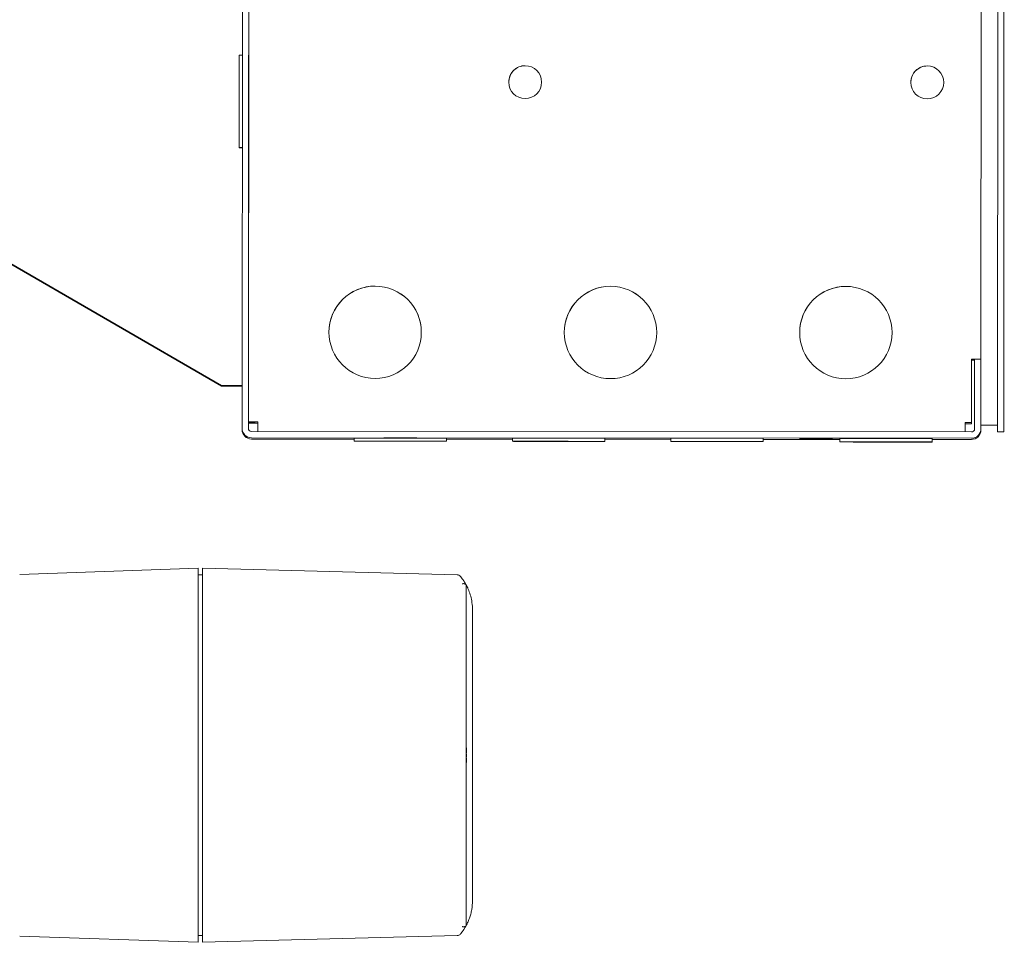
# Model space of a CAD drawing. Header units: inches. Extents: x 1 to 669, y 0 to 417.
# Tile 303 of 317: x 614.11 to 623.44, y 249.74 to 258.48. Entities that reach past the tile are written whole.
import ezdxf

# ---------------------------------------------------------------- set-up
doc = ezdxf.new("R2010")
doc.units = ezdxf.units.IN
doc.header["$LTSCALE"] = 12
doc.header["$MEASUREMENT"] = 0
doc.layers.add('X', color=1, linetype='CONTINUOUS')

msp = doc.modelspace()

# ---------------------------------------------------------------- linework, layer by layer
at = {"layer": 'X', "lineweight": 0}
for p, q in [((616.21664, 254.60712), (616.22239, 263.42752)), ((616.27644, 254.60708), (616.28219, 263.42748)), ((616.28235, 263.3674), (616.27668, 254.66701)), ((623.37287, 254.5739), (623.37866, 263.4489)), ((623.43267, 254.57387), (623.43846, 263.44886)), ((623.43816, 262.98011), (623.43298, 255.04262)), ((623.21707, 255.26276), (623.22196, 262.76268)), ((616.27971, 259.61422), (616.27806, 257.08588)), ((616.02241, 255.01288), (610.58446, 258.15721)), ((616.02241, 255.01276), (610.58446, 258.1571)), ((616.21895, 258.141), (616.18895, 258.14101)), ((616.21837, 257.266), (616.18838, 257.26602)), ((616.21837, 257.26375), (616.18838, 257.26377)), ((616.02241, 255.00577), (612.29535, 257.16083)), ((616.02241, 255.00588), (612.2954, 257.16091)), ((616.27796, 256.92688), (616.27645, 254.60641)), ((623.12727, 255.26282), (623.12688, 254.66262)), ((623.12727, 255.25118), (623.12688, 254.65098)), ((623.15684, 254.6026), (623.15727, 255.2628)), ((623.15727, 255.2628), (623.21707, 255.26276)), ((623.21707, 255.26276), (623.21664, 254.60256)), ((623.21707, 255.26265), (623.21707, 255.26276)), ((623.21707, 255.26265), (623.21707, 255.26268)), ((616.02241, 255.01276), (616.02241, 255.01288)), ((616.02241, 255.00577), (616.02241, 255.00588)), ((616.08241, 255.01106), (616.08241, 255.01267)), ((616.08241, 255.0074), (616.08241, 255.01106)), ((616.2169, 255.01097), (616.08241, 255.01106)), ((616.08241, 255.0074), (616.2169, 255.00731)), ((616.08241, 255.0074), (616.08241, 255.00589)), ((623.43278, 254.73012), (623.43268, 254.57387)), ((616.21664, 254.59538), (616.21664, 254.60706)), ((616.27668, 254.66701), (616.27668, 254.66662)), ((616.27668, 254.66662), (616.33648, 254.66658)), ((616.27669, 254.66662), (616.27668, 254.65587)), ((616.27668, 254.65587), (616.33648, 254.65583)), ((616.27668, 254.65587), (616.27668, 254.65548)), ((616.33648, 254.66658), (616.33648, 254.66697)), ((616.33648, 254.65583), (616.33649, 254.66697)), ((616.33648, 254.65544), (616.33648, 254.65583)), ((623.06683, 254.57266), (623.06686, 254.62144)), ((623.12688, 254.66262), (623.06688, 254.66266)), ((623.12688, 254.66257), (623.06688, 254.66261)), ((623.12688, 254.65098), (623.06688, 254.65102)), ((623.12688, 254.65093), (623.06688, 254.65097)), ((623.12688, 254.66262), (623.12688, 254.66257)), ((623.12688, 254.65098), (623.12688, 254.65093)), ((623.21664, 254.59088), (623.21667, 254.63651)), ((623.21666, 254.63651), (623.37291, 254.6364)), ((623.12678, 254.51282), (616.30638, 254.51726)), ((616.30638, 254.50558), (617.27908, 254.50495)), ((623.12682, 254.57262), (616.30642, 254.57706)), ((616.36642, 254.57703), (616.36642, 254.57715)), ((617.27908, 254.5148), (617.27906, 254.4848)), ((618.15408, 254.51423), (618.15406, 254.48423)), ((618.15408, 254.50438), (618.77908, 254.50397)), ((618.77908, 254.51383), (618.77906, 254.48383)), ((619.65408, 254.51326), (619.65406, 254.48326)), ((619.65407, 254.5034), (620.27907, 254.50299)), ((620.27908, 254.51285), (620.27906, 254.48285)), ((621.15408, 254.51228), (621.15406, 254.48228)), ((621.15407, 254.50242), (621.87908, 254.50195)), ((621.87908, 254.51029), (621.87906, 254.48029)), ((622.75408, 254.50972), (622.75406, 254.47972)), ((622.75408, 254.50138), (623.12678, 254.50113)), ((623.06682, 254.57278), (623.06682, 254.57266)), ((623.37287, 254.5739), (623.43267, 254.57387)), ((623.43268, 254.57387), (623.43267, 254.57387)), ((621.87906, 254.48029), (621.87906, 254.47904)), ((621.87906, 254.47904), (621.87906, 254.47779)), ((622.75406, 254.47972), (622.75406, 254.47847)), ((622.75406, 254.47847), (622.75406, 254.47722)), ((614.10952, 253.22352), (615.80107, 253.28259)), ((615.80107, 253.28259), (615.80107, 253.19535)), ((618.25515, 253.21936), (615.84043, 253.28259)), ((615.84043, 253.19532), (615.84043, 253.28259)), ((615.84043, 253.21956), (615.80107, 253.21853)), ((615.80107, 253.19535), (615.80107, 252.64003)), ((615.84043, 253.19532), (615.84043, 252.64003)), ((618.34043, 252.58048), (618.34043, 253.12264)), ((618.39949, 252.88889), (618.39949, 250.13299)), ((615.80107, 250.38185), (615.80107, 252.64003)), ((615.84043, 250.38185), (615.84043, 252.64003)), ((618.34043, 252.58048), (618.34043, 250.4414)), ((618.34437, 251.56074), (618.34437, 251.53456)), ((618.34437, 251.48732), (618.34437, 251.46114)), ((618.34043, 249.89924), (618.34043, 250.4414)), ((615.80107, 250.38185), (615.80107, 249.82653)), ((615.84043, 250.38185), (615.84043, 249.82656)), ((615.80107, 249.73929), (614.10952, 249.79836)), ((615.80107, 249.73929), (615.80107, 249.82653)), ((615.80107, 249.80335), (615.84043, 249.80232)), ((615.84043, 249.73929), (615.84043, 249.82656)), ((618.25515, 249.80252), (615.84043, 249.73929))]:
    msp.add_line(p, q, dxfattribs=at)
for centre, start, end in [((618.25412, 253.18), 40.014323, 88.5), ((618.25412, 249.84187), 271.5, 319.985677)]:
    msp.add_arc(centre, 0.03937, start, end, dxfattribs=at)
for centre, major_axis, ratio, start_param, end_param in [((616.18866, 257.70351), (0.00029, 0.4375), 0.0000005, 0, 3.1407582), ((616.27846, 257.70346), (0.00029, 0.4375), 0.0000005, 0, 1.5699619), ((618.89878, 257.88552), (-0.156, 0), 0.9999997, -1.5714485, -0.0001599), ((618.89878, 257.88552), (0.156, 0), 0.9999997, 0.0001599, 1.5701442), ((622.70878, 257.88304), (-0.156, 0), 0.9999997, -1.5714485, -0.0001599), ((622.70878, 257.88304), (0.156, 0), 0.9999997, 0.0001599, 1.5701442), ((616.27846, 257.70346), (-0.00029, -0.4375), 0.0000005, -1.5716308, 0), ((616.18866, 257.70351), (-0.00029, -0.4375), 0.0000005, -0.0008344, 0), ((616.18866, 257.70127), (-0.00029, -0.4375), 0.0000005, -0.1013028, -0.0008344), ((616.18866, 257.70127), (-0.00029, -0.4375), 0.0000005, -0.0008344, 0), ((617.47723, 255.5165), (0.4375, 0), 0.9999997, -4.7130411, 1.5701442), ((617.47723, 255.51648), (-0.4375, 0), 0.9999997, -1.5714485, -0.0000284), ((617.47723, 255.51648), (0.4375, 0), 0.9999997, 0.0000284, 1.5701442), ((619.70723, 255.51505), (0.4375, 0), 0.9999997, -4.7130411, 1.5701442), ((619.70723, 255.51502), (-0.4375, 0), 0.9999997, -1.5714485, -0.0000284), ((619.70723, 255.51502), (0.4375, 0), 0.9999997, 0.0000284, 1.5701442), ((621.93723, 255.51359), (0.4375, 0), 0.9999997, -4.7130411, 1.5701442), ((621.93723, 255.51357), (-0.4375, 0), 0.9999997, -1.5714485, -0.0000284), ((621.93723, 255.51357), (0.4375, 0), 0.9999997, 0.0000284, 1.5701442), ((623.12727, 255.26274), (0.03, -0.00002), 0.0008344, 0.0000005, 1.5707969), ((616.02241, 255.01271), (0.1945, -0.00013), 0.0008344, 0.0056351, 1.5707969), ((616.02241, 255.01271), (0.06, -0.00004), 0.0008344, 0.0000005, 1.5707969), ((616.30644, 254.59538), (-0.0898, 0), 0.9999997, 0, 1.5701442), ((616.36648, 254.65542), (-0.03, 0.00002), 0.0008344, 0.0000005, 1.570544), ((623.06688, 254.66258), (-0.00006, -0.0898), 0.0000005, -1.5716308, -0.0008344), ((623.12684, 254.59093), (0.0898, 0), 0.9999997, -1.5714485, -0.0006521)]:
    msp.add_ellipse(centre, major_axis=major_axis, ratio=ratio, start_param=start_param, end_param=end_param, dxfattribs=at)
at = {"layer": 'X', "lineweight": 0, "extrusion": (2.4987e-16, 1.08043e-20, -1)}
for centre, start_param, end_param in [((618.89878, 257.88557), -4.711736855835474, 1.571448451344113), ((622.70878, 257.88309), -4.711736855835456, 1.57144845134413)]:
    msp.add_ellipse(centre, major_axis=(-0.156, 0), ratio=0.9999997, start_param=start_param, end_param=end_param, dxfattribs=at)
at = {"layer": 'X', "lineweight": 0, "extrusion": (2.6141e-16, -1.93408e-28, -1)}
msp.add_ellipse((616.27801, 257.00847), major_axis=(0.00005, 0.0795), ratio=0.0000005, start_param=-1.5699619, end_param=0, dxfattribs=at)
at = {"layer": 'X', "lineweight": 0, "extrusion": (1.06234e-22, 1.62946e-19, -1)}
msp.add_ellipse((616.27801, 257.00847), major_axis=(-0.00005, -0.0795), ratio=0.0000005, start_param=0, end_param=1.5716308, dxfattribs=at)
at = {"layer": 'X', "lineweight": 0, "extrusion": (1.06368e-22, 1.62946e-19, -1)}
msp.add_ellipse((616.27801, 257.00638), major_axis=(-0.00005, -0.0795), ratio=0.0000005, start_param=0, end_param=0.2295888, dxfattribs=at)
at = {"layer": 'X', "lineweight": 0, "extrusion": (2.4987e-16, 1.16621e-26, -1)}
msp.add_ellipse((623.12727, 255.26274), major_axis=(0.0898, -0.00006), ratio=0.0008344, start_param=-1.5707969, end_param=-1.2301725, dxfattribs=at)
at = {"layer": 'X', "lineweight": 0, "extrusion": (2.44926e-16, -6.71294e-15, -1)}
msp.add_ellipse((623.12727, 255.25121), major_axis=(0.03, -0.00002), ratio=0.0008344, start_param=0.0224642, end_param=1.5707958, dxfattribs=at)
at = {"layer": 'X', "lineweight": 0, "extrusion": (2.16782e-16, -8.17849e-14, -1)}
msp.add_ellipse((623.12727, 255.25121), major_axis=(-0.0898, 0.00006), ratio=0.0008344, start_param=-1.9113313, end_param=-1.5707969, dxfattribs=at)
at = {"layer": 'X', "lineweight": 0, "extrusion": (2.49869e-16, 2.65926e-25, -1)}
msp.add_ellipse((616.02241, 255.00593), major_axis=(0.06, -0.00004), ratio=0.0008344, start_param=-0.0000005, end_param=1.5707958, dxfattribs=at)
at = {"layer": 'X', "lineweight": 0, "extrusion": (2.48004e-16, -2.63053e-15, -1)}
msp.add_ellipse((616.02241, 255.00593), major_axis=(0.1945, -0.00013), ratio=0.0008344, start_param=0.0087891, end_param=1.5707958, dxfattribs=at)
at = {"layer": 'X', "lineweight": 0, "extrusion": (5.3135e-23, 1.62946e-19, -1)}
msp.add_ellipse((623.43288, 254.88637), major_axis=(0.0001, 0.15625), ratio=0.0000005, start_param=-1.5707963, end_param=0, dxfattribs=at)
at = {"layer": 'X', "lineweight": 0, "extrusion": (2.4987e-16, -1.2027e-20, -1)}
for centre, major_axis, start_param, end_param in [((616.30644, 254.60706), (-0.0898, 0), -1.5701442, 0.0006521), ((623.12684, 254.60262), (0.0898, 0), 0.0006521, 1.5714485)]:
    msp.add_ellipse(centre, major_axis=major_axis, ratio=0.9999997, start_param=start_param, end_param=end_param, dxfattribs=at)
at = {"layer": 'X', "lineweight": 0, "extrusion": (2.49869e-16, -5.00083e-20, -1)}
for centre, major_axis, start_param, end_param in [((616.30644, 254.60706), (-0.03, 0), -1.5701442, 0.0006521), ((623.12684, 254.60262), (0.03, 0), 0.0006521, 1.5714485)]:
    msp.add_ellipse(centre, major_axis=major_axis, ratio=0.9999997, start_param=start_param, end_param=end_param, dxfattribs=at)
at = {"layer": 'X', "lineweight": 0, "extrusion": (2.4987e-16, 2.45443e-26, -1)}
msp.add_ellipse((616.36648, 254.66695), major_axis=(-0.0898, 0.00006), ratio=0.0008344, start_param=-0.0000005, end_param=1.5707958, dxfattribs=at)
at = {"layer": 'X', "lineweight": 0, "extrusion": (2.49849e-16, -2.54018e-17, -1)}
msp.add_ellipse((616.36648, 254.65542), major_axis=(-0.0898, 0.00006), ratio=0.0008344, start_param=-1.570712, end_param=-0.0000005, dxfattribs=at)
at = {"layer": 'X', "lineweight": 0, "extrusion": (2.49869e-16, -8.15432e-25, -1)}
msp.add_ellipse((616.36648, 254.66695), major_axis=(-0.03, 0.00002), ratio=0.0008344, start_param=-0.0000005, end_param=1.5707958, dxfattribs=at)
at = {"layer": 'X', "lineweight": 0, "extrusion": (2.31427e-16, -1.14745e-26, -1)}
msp.add_ellipse((616.36648, 254.66695), major_axis=(-0.00006, -0.0898), ratio=0.0000005, start_param=0.0008344, end_param=1.5716308, dxfattribs=at)
at = {"layer": 'X', "lineweight": 0, "extrusion": (2.49869e-16, -1.62946e-19, -1)}
for centre in [(617.71658, 254.51452), (619.21658, 254.51354), (620.71658, 254.51256), (622.31658, 254.51001)]:
    msp.add_ellipse(centre, major_axis=(-0.4375, 0.00029), ratio=0.0008344, start_param=0, end_param=3.1415921, dxfattribs=at)
at = {"layer": 'X', "lineweight": 0, "extrusion": (2.4987e-16, -1.27983e-27, -1)}
for centre, major_axis in [((617.71658, 254.51572), (-0.156, 0.0001)), ((621.65458, 254.50778), (-0.156, 0.0001)), ((621.65458, 254.50538), (-0.156, 0.0001)), ((621.65458, 254.50371), (-0.156, 0.0001)), ((621.71658, 254.51311), (-0.156, 0.0001)), ((617.71656, 254.48452), (-0.4375, 0.00029)), ((619.21656, 254.48354), (-0.4375, 0.00029)), ((620.71656, 254.48256), (-0.4375, 0.00029)), ((622.31656, 254.48001), (-0.4375, 0.00029)), ((622.31656, 254.4775), (-0.4375, 0.00029)), ((622.31656, 254.47876), (-0.4375, 0.00029))]:
    msp.add_ellipse(centre, major_axis=major_axis, ratio=0.0008344, start_param=-3.1415932, end_param=3.1415921, dxfattribs=at)
at = {"layer": 'X', "lineweight": 0, "extrusion": (2.46794e-16, 5.58351e-18, -1)}
msp.add_ellipse((617.91781, 252.89465), major_axis=(-0.23458, 0.42578), ratio=0.9878038, start_param=1.5686137, end_param=1.5730791, dxfattribs=at)
at = {"layer": 'X', "lineweight": 0, "extrusion": (2.46768e-16, -5.62953e-18, -1)}
msp.add_ellipse((617.91742, 250.12744), major_axis=(0.23469, 0.42597), ratio=0.9882584, start_param=1.5685132, end_param=1.5729766, dxfattribs=at)
at = {"layer": 'X', "lineweight": 0}
for points, knots in [([(618.33788, 253.1273), (618.33484, 253.1328), (618.33175, 253.13812), (618.32712, 253.1458), (618.32557, 253.1483), (618.32327, 253.15197), (618.3225, 253.15318), (618.32135, 253.15498), (618.32097, 253.15557), (618.3204, 253.15645), (618.32006, 253.15697), (618.31973, 253.15748), (618.31923, 253.15825), (618.31917, 253.15834), (618.31827, 253.15971), (618.31733, 253.16114), (618.3154, 253.16401), (618.31456, 253.16526), (618.31317, 253.16729), (618.31268, 253.168), (618.31192, 253.1691), (618.31166, 253.16947), (618.31127, 253.17004), (618.31107, 253.17033), (618.31087, 253.17062), (618.31073, 253.17082), (618.31064, 253.17095), (618.30914, 253.17308), (618.30773, 253.17508), (618.30496, 253.1789), (618.30365, 253.18069), (618.29702, 253.18961), (618.29252, 253.19527), (618.28616, 253.2031), (618.28431, 253.20528), (618.28427, 253.20532)], [0, 0, 0, 0, 0.125, 0.125, 0.1875, 0.1875, 0.21875, 0.21875, 0.234375, 0.234375, 0.2421875, 0.2480469, 0.2480469, 0.2628082, 0.2628082, 0.3125, 0.3125, 0.34375, 0.34375, 0.359375, 0.359375, 0.3671875, 0.3671875, 0.3710938, 0.3730469, 0.3730469, 0.375, 0.375, 0.4375, 0.4375, 0.5, 0.5, 0.75, 0.75, 1, 1, 1, 1]), ([(618.32808, 253.13364), (618.32425, 253.13501), (618.32004, 253.1357), (618.31552, 253.13587), (618.31502, 253.13588), (618.31403, 253.13588), (618.31327, 253.13587), (618.31141, 253.1358), (618.31029, 253.13571), (618.30908, 253.13556), (618.30884, 253.13553), (618.30839, 253.13546), (618.30788, 253.13538), (618.30675, 253.13515), (618.30609, 253.13496), (618.30442, 253.13433), (618.3037, 253.13381), (618.30338, 253.13323)], [0, 0, 0, 0, 0.5, 0.5, 0.5625, 0.5625, 0.625, 0.625, 0.75, 0.75, 0.78125, 0.78125, 0.8125, 0.8125, 0.875, 0.875, 1, 1, 1, 1]), ([(618.33893, 253.1254), (618.33796, 253.12717), (618.33653, 253.12877), (618.3347, 253.13016), (618.33286, 253.13155), (618.33064, 253.13272), (618.32808, 253.13364)], [-0.054214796, -0.054214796, -0.054214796, -0.054214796, -0.027093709, -0.027093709, -0.027093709, 0, 0, 0, 0]), ([(618.34043, 253.12264), (618.34043, 253.12264), (618.34026, 253.12296), (618.33958, 253.1242), (618.33928, 253.12475), (618.33893, 253.1254)], [-0.462563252, -0.462563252, -0.462563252, -0.462563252, -0.443460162, -0.443460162, -0.433847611, -0.433847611, -0.433847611, -0.433847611]), ([(618.34043, 253.12264), (618.34043, 253.12264), (618.34188, 253.12), (618.34689, 253.11031), (618.35042, 253.10328), (618.35718, 253.08866), (618.36136, 253.07907), (618.37066, 253.05558), (618.37761, 253.0353), (618.38732, 252.99909), (618.39175, 252.97858), (618.39786, 252.93465), (618.39949, 252.91124), (618.39949, 252.88889)], [-1.77299907, -1.77299907, -1.77299907, -1.77299907, -1.6305274, -1.6305274, -1.48805572, -1.48805572, -1.36150121, -1.36150121, -1.15632752, -1.15632752, -0.96845859, -0.96845859, -0.78058965, -0.78058965, -0.78058965, -0.78058965]), ([(618.3407, 251.4877), (618.34133, 251.49565), (618.34156, 251.50349), (618.34156, 251.51094), (618.34156, 251.51839), (618.34133, 251.52623), (618.3407, 251.53418)], [1.76885167, 1.76885167, 1.76885167, 1.76885167, 1.82563115, 1.82563115, 1.82563115, 1.88241063, 1.88241063, 1.88241063, 1.88241063]), ([(618.39949, 250.13299), (618.39949, 250.10728), (618.3973, 250.07814), (618.38981, 250.03478), (618.38665, 250.02038), (618.37924, 249.99255), (618.375, 249.9791), (618.36781, 249.95909), (618.36481, 249.95136), (618.35899, 249.93735), (618.35619, 249.93106), (618.34959, 249.91683), (618.34597, 249.90975), (618.3414, 249.90099), (618.34043, 249.89924), (618.34043, 249.89924)], [1.78633061, 1.78633061, 1.78633061, 1.78633061, 2.00247554, 2.00247554, 2.110548, 2.110548, 2.21862047, 2.21862047, 2.28239683, 2.28239683, 2.34617319, 2.34617319, 2.46153157, 2.46153157, 2.57688995, 2.57688995, 2.57688995, 2.57688995]), ([(618.28427, 249.81656), (618.28427, 249.81656), (618.28427, 249.81655), (618.28449, 249.81681), (618.2846, 249.81694), (618.28489, 249.81728), (618.285, 249.81742), (618.28521, 249.81766), (618.28533, 249.8178), (618.28548, 249.81797), (618.28554, 249.81805), (618.28559, 249.81811), (618.28562, 249.81815), (618.28612, 249.81873), (618.28669, 249.81942), (618.28765, 249.82059), (618.28816, 249.8212), (618.28869, 249.82186), (618.28905, 249.8223), (618.28922, 249.82251), (618.29101, 249.82472), (618.29388, 249.82833), (618.29791, 249.83359), (618.30008, 249.83646), (618.30119, 249.83796), (618.3018, 249.83878), (618.30209, 249.83917), (618.30225, 249.83939), (618.30231, 249.83947), (618.30373, 249.84139), (618.30576, 249.84416), (618.30997, 249.8501), (618.31156, 249.85238), (618.31427, 249.85632), (618.31522, 249.85772), (618.31672, 249.85997), (618.31749, 249.86112), (618.31843, 249.86254), (618.3189, 249.86326), (618.31911, 249.86357), (618.31924, 249.86378), (618.31934, 249.86392), (618.32546, 249.87326), (618.33178, 249.88356), (618.33788, 249.89458)], [0, 0, 0, 0, 0.0625, 0.0625, 0.09375, 0.09375, 0.109375, 0.109375, 0.1171875, 0.1210938, 0.1230469, 0.1230469, 0.125, 0.125, 0.1875, 0.1875, 0.21875, 0.234375, 0.234375, 0.25, 0.25, 0.375, 0.4375, 0.46875, 0.484375, 0.4921875, 0.4980469, 0.4980469, 0.5, 0.5, 0.625, 0.625, 0.6875, 0.6875, 0.71875, 0.71875, 0.734375, 0.7421875, 0.7460938, 0.7480469, 0.7480469, 0.75, 0.75, 1, 1, 1, 1]), ([(618.32808, 249.88824), (618.3276, 249.88807), (618.32649, 249.88765), (618.32361, 249.88695), (618.32245, 249.88671), (618.32037, 249.8864), (618.31962, 249.88631), (618.31841, 249.88619), (618.31779, 249.88614), (618.31713, 249.8861), (618.31668, 249.88607), (618.31641, 249.88606), (618.31475, 249.88599), (618.31345, 249.886), (618.31176, 249.88608), (618.31125, 249.88611), (618.31054, 249.88617), (618.31021, 249.8862), (618.30985, 249.88624), (618.3097, 249.88625), (618.3096, 249.88627), (618.3096, 249.88627), (618.30876, 249.88637), (618.30811, 249.88647), (618.30726, 249.88664), (618.30687, 249.88672), (618.30648, 249.88682), (618.30632, 249.88686), (618.30622, 249.88689), (618.30621, 249.8869), (618.30467, 249.88735), (618.30377, 249.88795), (618.30338, 249.88865)], [0, 0, 0, 0, 0.25, 0.25, 0.375, 0.375, 0.4375, 0.4375, 0.46875, 0.484375, 0.484375, 0.5, 0.5, 0.625, 0.625, 0.6875, 0.6875, 0.71875, 0.734375, 0.7421875, 0.7421875, 0.75, 0.75, 0.8125, 0.8125, 0.84375, 0.859375, 0.8671875, 0.8671875, 0.875, 0.875, 0.99999999, 0.99999999, 0.99999999, 0.99999999]), ([(618.32808, 249.88824), (618.33104, 249.8893), (618.33355, 249.8907), (618.33552, 249.89238), (618.33696, 249.8936), (618.33811, 249.89498), (618.33893, 249.89648)], [0, 0, 0, 0, 0.00031312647, 0.00031312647, 0.00031312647, 0.00054197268, 0.00054197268, 0.00054197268, 0.00054197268]), ([(618.33893, 249.89648), (618.33928, 249.89712), (618.33958, 249.89767), (618.34026, 249.89892), (618.34043, 249.89924), (618.34043, 249.89924)], [-0.511900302, -0.511900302, -0.511900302, -0.511900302, -0.50228775, -0.50228775, -0.483184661, -0.483184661, -0.483184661, -0.483184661])]:
    msp.add_open_spline(points, degree=3, knots=knots, dxfattribs=at)
for points in [[(618.34437, 251.56074), (618.34437, 251.57007), (618.34294, 251.5806), (618.34043, 251.59029)], [(618.3407, 251.53418), (618.34304, 251.53442), (618.34437, 251.53456), (618.34437, 251.53456)], [(618.34043, 251.43159), (618.34294, 251.44128), (618.34437, 251.45181), (618.34437, 251.46114)], [(618.34437, 251.48732), (618.34437, 251.48732), (618.34304, 251.48746), (618.3407, 251.4877)]]:
    msp.add_open_spline(points, degree=3, dxfattribs=at)

doc.saveas('drawing.dxf')
